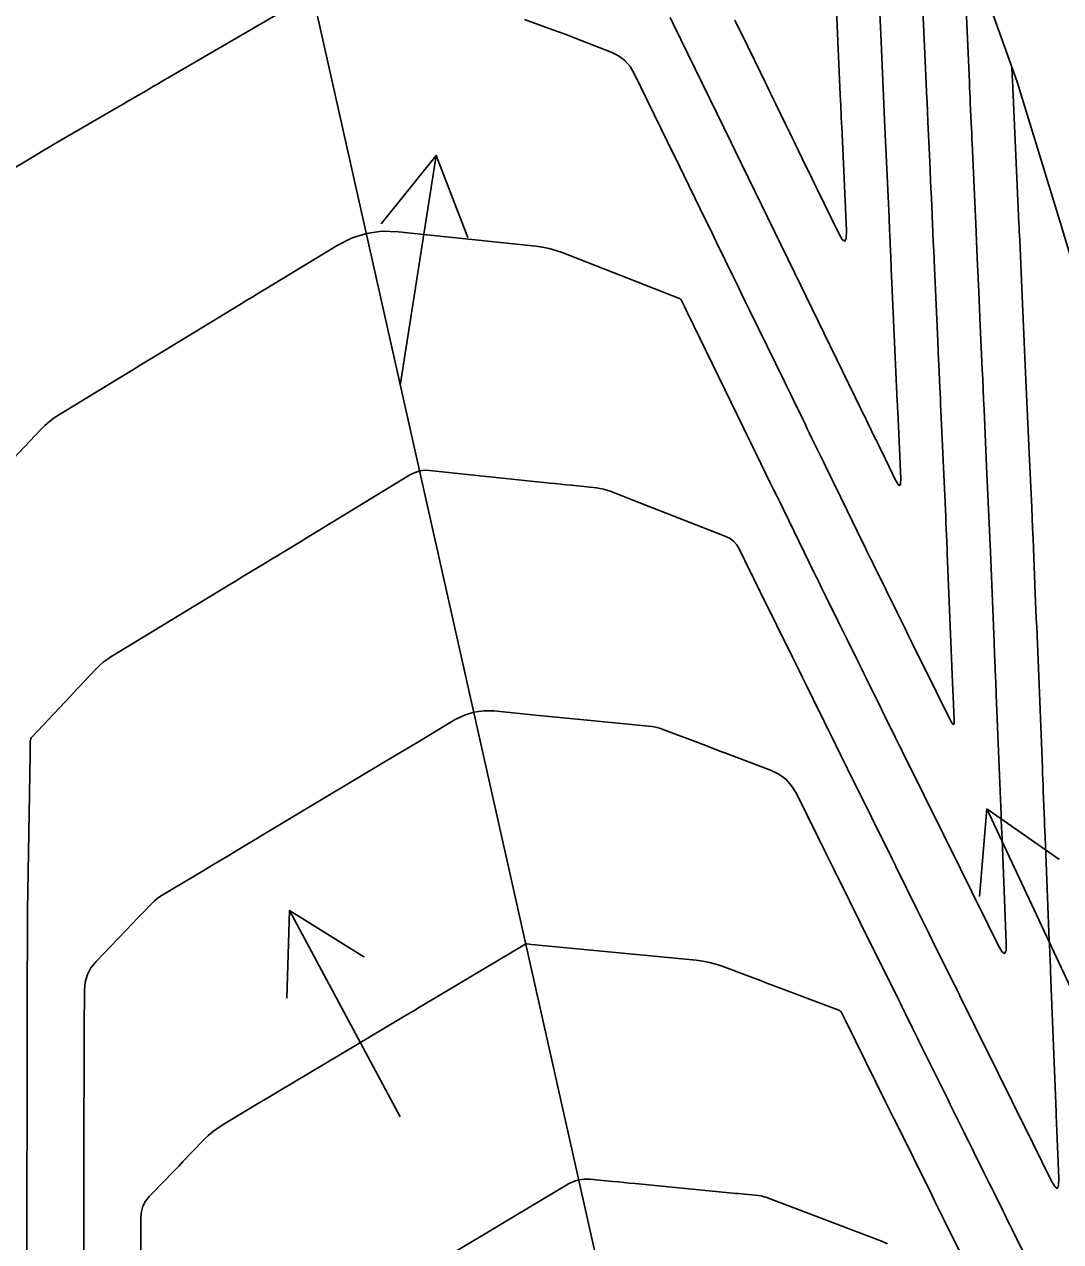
# Model space of a CAD drawing. Extents: x 954385 to 988206, y 1868364 to 1924553.
# Drawn here: x 958031.4 to 958102.3, y 1918710.4 to 1918793.6 of the extents above; entities that cross this region are included whole.
import ezdxf

# ---------------------------------------------------------------- set-up
doc = ezdxf.new("R2010")
doc.units = 0
for name, color, linetype in [('Default', 7, 'Continuous'), ('Ex_Major Contours', 7, 'Continuous'), ('Ex_Minor Contours', 7, 'Continuous'), ('Perimeter', 7, 'Continuous'), ('Slopes', 7, 'Continuous')]:
    doc.layers.add(name, color=color, linetype=linetype)

msp = doc.modelspace()

# ---------------------------------------------------------------- linework, layer by layer
at = {"layer": 'Default'}
msp.add_line((958200.602, 1918129.717), (957843.865, 1919719.405), dxfattribs=at)
at = {"layer": 'Ex_Major Contours'}
for points in [[(958030.23, 1918783.488), (958031.876, 1918784.488), (958032.288, 1918784.737), (958032.701, 1918784.984), (958033.115, 1918785.229), (958033.531, 1918785.473), (958037.667, 1918787.878), (958037.927, 1918788.029), (958038.187, 1918788.181), (958038.447, 1918788.332), (958038.708, 1918788.483), (958039.748, 1918789.089), (958040.008, 1918789.24), (958040.268, 1918789.391), (958040.528, 1918789.542), (958040.788, 1918789.694), (958049.879, 1918794.98)], [(958065.639, 1918793.949), (958067.565, 1918793.262), (958067.951, 1918793.122), (958068.336, 1918792.98), (958068.719, 1918792.835), (958069.102, 1918792.687), (958071.561, 1918791.726), (958072.062, 1918791.477), (958072.493, 1918791.151), (958072.852, 1918790.749), (958073.14, 1918790.269), (958075.417, 1918785.598), (958075.696, 1918785.024), (958075.976, 1918784.451), (958076.255, 1918783.878), (958076.534, 1918783.305), (958077.651, 1918781.012), (958077.93, 1918780.439), (958078.209, 1918779.866), (958078.488, 1918779.293), (958078.768, 1918778.719), (958079.909, 1918776.376), (958080.192, 1918775.794), (958080.476, 1918775.212), (958080.759, 1918774.63), (958081.043, 1918774.049), (958083.384, 1918769.245), (958083.543, 1918768.918), (958083.703, 1918768.591), (958083.862, 1918768.264), (958084.022, 1918767.937), (958084.659, 1918766.628), (958084.819, 1918766.301), (958084.978, 1918765.974), (958085.137, 1918765.647), (958085.297, 1918765.32), (958086.126, 1918763.616), (958086.296, 1918763.266), (958086.467, 1918762.916), (958086.638, 1918762.566), (958086.808, 1918762.216), (958087.705, 1918760.377), (958088.087, 1918759.595), (958088.692, 1918758.354), (958088.771, 1918758.192), (958088.85, 1918758.03), (958088.929, 1918757.868), (958089.008, 1918757.707), (958089.323, 1918757.059), (958089.402, 1918756.898), (958089.481, 1918756.736), (958089.56, 1918756.574), (958089.64, 1918756.413), (958091.097, 1918753.457), (958091.367, 1918752.91), (958091.636, 1918752.364), (958091.906, 1918751.817), (958092.176, 1918751.271), (958093.783, 1918748.016), (958093.908, 1918747.762), (958094.034, 1918747.509), (958094.159, 1918747.255), (958094.285, 1918747.001), (958094.791, 1918745.98), (958094.898, 1918745.796), (958094.971, 1918745.744), (958095.011, 1918745.825), (958095.016, 1918746.038), (958094.952, 1918747.643), (958094.949, 1918747.714), (958094.946, 1918747.785), (958094.936, 1918748.035), (958094.935, 1918748.071), (958094.55, 1918757.454), (958094.541, 1918757.662), (958094.533, 1918757.869), (958094.524, 1918758.076), (958094.514, 1918758.284), (958094.477, 1918759.114), (958094.458, 1918759.528), (958094.44, 1918759.943), (958094.112, 1918767.228), (958094.095, 1918767.622), (958094.077, 1918768.016), (958094.059, 1918768.41), (958094.042, 1918768.804), (958093.971, 1918770.38), (958093.936, 1918771.168), (958093.9, 1918771.957), (958093.677, 1918776.951), (958093.65, 1918777.557), (958093.623, 1918778.162), (958093.595, 1918778.768), (958093.568, 1918779.373), (958093.46, 1918781.796), (958093.433, 1918782.401), (958093.405, 1918783.007), (958093.378, 1918783.612), (958093.351, 1918784.218), (958093.226, 1918786.983), (958093.197, 1918787.646), (958093.167, 1918788.309), (958093.137, 1918788.971), (958093.107, 1918789.634), (958092.885, 1918794.589)], [(958060.226, 1918709.306), (958068.651, 1918714.34), (958068.992, 1918714.51), (958069.346, 1918714.621), (958069.713, 1918714.672), (958070.094, 1918714.664), (958071.643, 1918714.513), (958072.031, 1918714.475), (958072.418, 1918714.437), (958072.805, 1918714.4), (958073.193, 1918714.362), (958079.863, 1918713.713), (958080.066, 1918713.693), (958080.269, 1918713.674), (958080.472, 1918713.654), (958080.675, 1918713.634), (958081.637, 1918713.541), (958081.764, 1918713.525), (958081.889, 1918713.5), (958082.012, 1918713.467), (958082.133, 1918713.426), (958082.733, 1918713.199), (958083.093, 1918713.064), (958090.129, 1918710.412), (958090.465, 1918710.25)]]:
    msp.add_lwpolyline(points, dxfattribs=at)
at = {"layer": 'Ex_Minor Contours'}
for points in [[(958095.655, 1918798.748), (958096.063, 1918789.662), (958096.079, 1918789.314), (958096.094, 1918788.966), (958096.11, 1918788.617), (958096.126, 1918788.269), (958096.188, 1918786.876), (958096.204, 1918786.528), (958096.22, 1918786.18), (958096.235, 1918785.832), (958096.251, 1918785.484), (958096.498, 1918779.976), (958096.524, 1918779.397), (958096.55, 1918778.819), (958096.576, 1918778.241), (958096.601, 1918777.662), (958096.705, 1918775.349), (958096.731, 1918774.77), (958096.757, 1918774.192), (958096.783, 1918773.614), (958096.809, 1918773.035), (958096.942, 1918770.053), (958096.973, 1918769.363), (958097.004, 1918768.673), (958097.035, 1918767.983), (958097.066, 1918767.293), (958097.241, 1918763.403), (958097.263, 1918762.915), (958097.285, 1918762.428), (958097.307, 1918761.94), (958097.329, 1918761.452), (958097.416, 1918759.501), (958097.438, 1918759.014), (958097.459, 1918758.526), (958097.48, 1918758.038), (958097.5, 1918757.55), (958097.752, 1918751.394), (958097.765, 1918751.091), (958097.777, 1918750.789), (958097.79, 1918750.487), (958097.802, 1918750.185), (958097.852, 1918748.976), (958097.864, 1918748.673), (958097.877, 1918748.371), (958097.889, 1918748.069), (958097.901, 1918747.766), (958098.229, 1918739.562), (958098.245, 1918739.157), (958098.278, 1918738.349), (958098.294, 1918737.944), (958098.58, 1918730.812), (958098.566, 1918730.295), (958098.47, 1918730.099), (958098.292, 1918730.225), (958098.033, 1918730.672), (958096.611, 1918733.544), (958096.42, 1918733.93), (958096.229, 1918734.317), (958096.037, 1918734.703), (958095.846, 1918735.09), (958095.079, 1918736.636), (958094.888, 1918737.022), (958094.696, 1918737.409), (958094.505, 1918737.795), (958094.313, 1918738.182), (958091.621, 1918743.618), (958091.543, 1918743.777), (958091.464, 1918743.936), (958091.385, 1918744.095), (958091.306, 1918744.254), (958090.992, 1918744.89), (958090.913, 1918745.049), (958090.834, 1918745.208), (958090.756, 1918745.367), (958090.677, 1918745.526), (958090.306, 1918746.276), (958090.218, 1918746.454), (958090.13, 1918746.632), (958090.042, 1918746.81), (958089.954, 1918746.989), (958089.005, 1918748.913), (958088.843, 1918749.243), (958088.68, 1918749.572), (958088.518, 1918749.901), (958088.355, 1918750.23), (958087.698, 1918751.56), (958087.539, 1918751.883), (958087.38, 1918752.205), (958087.221, 1918752.528), (958087.062, 1918752.851), (958086.239, 1918754.517), (958086.172, 1918754.652), (958086.106, 1918754.786), (958086.04, 1918754.92), (958085.974, 1918755.054), (958085.709, 1918755.591), (958085.643, 1918755.726), (958085.577, 1918755.86), (958085.511, 1918755.994), (958085.445, 1918756.129), (958083.361, 1918760.409), (958083.132, 1918760.878), (958082.904, 1918761.347), (958082.675, 1918761.816), (958082.446, 1918762.285), (958081.532, 1918764.16), (958081.303, 1918764.629), (958081.075, 1918765.098), (958080.846, 1918765.567), (958080.618, 1918766.036), (958076.782, 1918773.909), (958076.699, 1918774.08), (958076.574, 1918774.337), (958076.486, 1918774.517), (958076.374, 1918774.748), (958076.349, 1918774.789), (958076.318, 1918774.823), (958076.282, 1918774.851), (958076.239, 1918774.872), (958068.208, 1918778.019), (958067.771, 1918778.173), (958067.326, 1918778.298), (958066.874, 1918778.392), (958066.414, 1918778.456), (958056.986, 1918779.451), (958055.885, 1918779.481), (958054.824, 1918779.335), (958053.802, 1918779.013), (958052.82, 1918778.516), (958047.825, 1918775.477), (958047.435, 1918775.24), (958047.045, 1918775.002), (958046.655, 1918774.765), (958046.265, 1918774.528), (958040.49, 1918771.015), (958039.917, 1918770.667), (958039.345, 1918770.318), (958038.773, 1918769.97), (958038.201, 1918769.622), (958033.824, 1918766.959), (958033.472, 1918766.729), (958033.138, 1918766.476), (958032.822, 1918766.202), (958032.523, 1918765.905), (958028.798, 1918761.954)], [(958075.605, 1918794.095), (958075.835, 1918793.625), (958079.767, 1918785.554), (958079.811, 1918785.463), (958079.887, 1918785.308), (958080.018, 1918785.038), (958080.03, 1918785.015), (958084.099, 1918776.665), (958084.174, 1918776.51), (958084.31, 1918776.231), (958084.391, 1918776.064), (958084.677, 1918775.479), (958084.776, 1918775.276), (958084.875, 1918775.073), (958088.64, 1918767.345), (958088.761, 1918767.098), (958088.881, 1918766.85), (958089.002, 1918766.603), (958089.123, 1918766.355), (958089.606, 1918765.365), (958089.726, 1918765.118), (958089.847, 1918764.87), (958089.968, 1918764.623), (958090.088, 1918764.375), (958091.016, 1918762.469), (958091.184, 1918762.174), (958091.298, 1918762.091), (958091.359, 1918762.219), (958091.366, 1918762.558), (958091.159, 1918767.163), (958091.15, 1918767.359), (958091.141, 1918767.556), (958091.11, 1918768.243), (958091.106, 1918768.341), (958090.722, 1918776.924), (958090.709, 1918777.215), (958090.696, 1918777.506), (958090.682, 1918777.796), (958090.669, 1918778.087), (958090.617, 1918779.251), (958090.604, 1918779.542), (958090.591, 1918779.833), (958090.578, 1918780.124), (958090.565, 1918780.415), (958090.287, 1918786.589), (958090.263, 1918787.12), (958090.239, 1918787.652), (958090.215, 1918788.183), (958090.191, 1918788.714), (958090.096, 1918790.84), (958090.072, 1918791.371), (958090.048, 1918791.903), (958090.024, 1918792.434), (958090, 1918792.965), (958089.85, 1918796.325)], [(958086.898, 1918796.191), (958087.23, 1918788.806), (958087.263, 1918788.081), (958087.295, 1918787.357), (958087.303, 1918787.176), (958087.312, 1918786.995), (958087.32, 1918786.814), (958087.328, 1918786.632), (958087.648, 1918779.519), (958087.638, 1918778.991), (958087.543, 1918778.792), (958087.365, 1918778.922), (958087.104, 1918779.38), (958085.658, 1918782.348), (958085.471, 1918782.733), (958085.283, 1918783.119), (958085.095, 1918783.504), (958084.908, 1918783.89), (958084.101, 1918785.547), (958083.941, 1918785.875), (958083.781, 1918786.203), (958083.622, 1918786.531), (958083.462, 1918786.859), (958082.823, 1918788.171), (958082.663, 1918788.499), (958082.503, 1918788.827), (958082.344, 1918789.155), (958082.184, 1918789.483), (958080.51, 1918792.915), (958080.301, 1918793.342), (958080.023, 1918793.912)], [(958031.579, 1918704.84), (958031.593, 1918711.378), (958031.595, 1918712.189), (958031.597, 1918713), (958031.599, 1918713.811), (958031.601, 1918714.623), (958031.61, 1918718.549), (958031.612, 1918719.02), (958031.613, 1918719.49), (958031.614, 1918719.961), (958031.615, 1918720.431), (958031.63, 1918726.506), (958031.645, 1918732.7), (958031.647, 1918733.105), (958031.65, 1918733.509), (958031.655, 1918733.913), (958031.661, 1918734.318), (958031.817, 1918743.726), (958031.818, 1918743.761), (958031.818, 1918743.796), (958031.819, 1918743.831), (958031.819, 1918743.866), (958031.823, 1918744.146), (958031.828, 1918744.607), (958031.837, 1918744.692), (958031.86, 1918744.772), (958031.899, 1918744.845), (958031.952, 1918744.913), (958034.585, 1918747.701), (958034.807, 1918747.936), (958035.028, 1918748.17), (958035.249, 1918748.405), (958035.471, 1918748.639), (958036.356, 1918749.578), (958036.585, 1918749.804), (958036.826, 1918750.013), (958037.082, 1918750.206), (958037.35, 1918750.382), (958045.476, 1918755.319), (958045.905, 1918755.58), (958046.334, 1918755.841), (958047.44, 1918756.513), (958047.713, 1918756.679), (958048.258, 1918757.01), (958048.44, 1918757.121), (958048.531, 1918757.176), (958049.698, 1918757.885), (958049.922, 1918758.021), (958050.147, 1918758.158), (958050.372, 1918758.295), (958050.596, 1918758.431), (958057.845, 1918762.841), (958058.15, 1918762.995), (958058.468, 1918763.095), (958058.798, 1918763.141), (958059.14, 1918763.131), (958067.366, 1918762.264), (958067.734, 1918762.226), (958068.101, 1918762.187), (958068.468, 1918762.148), (958068.836, 1918762.11), (958070.548, 1918761.93), (958070.792, 1918761.896), (958071.032, 1918761.846), (958071.268, 1918761.78), (958071.501, 1918761.698), (958072.422, 1918761.338), (958072.883, 1918761.158), (958073.344, 1918760.978), (958079.404, 1918758.608), (958079.695, 1918758.464), (958079.944, 1918758.275), (958080.152, 1918758.042), (958080.319, 1918757.764), (958081.079, 1918756.207), (958081.138, 1918756.085), (958081.198, 1918755.962), (958081.258, 1918755.84), (958081.317, 1918755.718), (958081.556, 1918755.229), (958081.615, 1918755.106), (958081.675, 1918754.984), (958081.735, 1918754.862), (958081.795, 1918754.74), (958083.958, 1918750.355), (958084.184, 1918749.895), (958084.411, 1918749.435), (958084.638, 1918748.975), (958084.865, 1918748.516), (958085.877, 1918746.465), (958086.052, 1918746.111), (958086.227, 1918745.757), (958086.402, 1918745.403), (958086.577, 1918745.049), (958087.278, 1918743.633), (958087.454, 1918743.279), (958087.629, 1918742.925), (958087.804, 1918742.571), (958087.98, 1918742.217), (958090.781, 1918736.561), (958090.864, 1918736.394), (958090.998, 1918736.121), (958091.015, 1918736.088), (958092.546, 1918732.994), (958092.796, 1918732.488), (958093.047, 1918731.981), (958093.298, 1918731.475), (958093.549, 1918730.968), (958095.009, 1918728.024), (958095.103, 1918727.835), (958095.228, 1918727.582), (958095.273, 1918727.491), (958095.363, 1918727.31), (958095.393, 1918727.249), (958097.559, 1918722.866), (958097.796, 1918722.388), (958098.032, 1918721.91), (958098.269, 1918721.432), (958098.506, 1918720.954), (958099.453, 1918719.041), (958099.69, 1918718.563), (958099.927, 1918718.085), (958100.163, 1918717.607), (958100.4, 1918717.128), (958101.662, 1918714.577), (958101.908, 1918714.154), (958102.076, 1918714.035), (958102.167, 1918714.22), (958102.18, 1918714.709), (958102.028, 1918718.484), (958102.004, 1918719.061), (958101.996, 1918719.277), (958101.635, 1918728.263), (958101.626, 1918728.488), (958101.617, 1918728.713), (958101.608, 1918728.938), (958101.599, 1918729.162), (958101.563, 1918730.062), (958101.554, 1918730.287), (958101.545, 1918730.511), (958101.537, 1918730.736), (958101.528, 1918730.961), (958101.242, 1918738.088), (958101.226, 1918738.479), (958101.21, 1918738.871), (958101.195, 1918739.262), (958101.179, 1918739.654), (958101.116, 1918741.22), (958101.101, 1918741.612), (958101.085, 1918742.003), (958101.069, 1918742.395), (958101.054, 1918742.786), (958100.85, 1918747.89), (958100.827, 1918748.459), (958100.804, 1918749.028), (958100.781, 1918749.597), (958100.757, 1918750.166), (958100.664, 1918752.441), (958100.64, 1918753.01), (958100.617, 1918753.579), (958100.593, 1918754.147), (958100.57, 1918754.716), (958100.444, 1918757.782), (958100.415, 1918758.482), (958100.386, 1918759.183), (958100.355, 1918759.883), (958100.324, 1918760.584), (958100.156, 1918764.326), (958100.134, 1918764.827), (958100.111, 1918765.327), (958100.089, 1918765.827), (958100.066, 1918766.328), (958099.976, 1918768.329), (958099.954, 1918768.829), (958099.931, 1918769.33), (958099.909, 1918769.83), (958099.886, 1918770.33), (958099.603, 1918776.65), (958099.578, 1918777.216), (958099.553, 1918777.781), (958099.502, 1918778.911), (958099.489, 1918779.193), (958099.477, 1918779.476), (958099.464, 1918779.758), (958099.451, 1918780.041), (958099.037, 1918789.286), (958099.031, 1918789.421), (958099.019, 1918789.69), (958098.973, 1918790.705)], [(958035.483, 1918706.185), (958035.496, 1918712.107), (958035.498, 1918712.992), (958035.5, 1918713.876), (958035.502, 1918714.76), (958035.504, 1918715.645), (958035.527, 1918724.925), (958035.533, 1918727.58), (958035.584, 1918728.135), (958035.735, 1918728.65), (958035.985, 1918729.125), (958036.334, 1918729.559), (958038.845, 1918732.168), (958039.169, 1918732.504), (958039.492, 1918732.84), (958040.14, 1918733.512), (958040.306, 1918733.674), (958040.483, 1918733.824), (958040.669, 1918733.962), (958040.864, 1918734.088), (958043.765, 1918735.818), (958044.316, 1918736.147), (958044.866, 1918736.476), (958045.416, 1918736.805), (958045.965, 1918737.134), (958049.003, 1918738.955), (958049.231, 1918739.092), (958049.458, 1918739.228), (958049.686, 1918739.365), (958049.914, 1918739.501), (958055.995, 1918743.146), (958056.608, 1918743.513), (958057.22, 1918743.88), (958057.833, 1918744.248), (958058.445, 1918744.615), (958060.895, 1918746.084), (958061.52, 1918746.396), (958062.169, 1918746.599), (958062.843, 1918746.693), (958063.542, 1918746.678), (958066.385, 1918746.396), (958067.096, 1918746.326), (958067.806, 1918746.256), (958068.517, 1918746.186), (958069.228, 1918746.115), (958074.332, 1918745.611), (958074.513, 1918745.587), (958074.692, 1918745.551), (958074.869, 1918745.504), (958075.042, 1918745.444), (958078.025, 1918744.31), (958078.351, 1918744.186), (958078.676, 1918744.063), (958079.002, 1918743.94), (958079.327, 1918743.817), (958082.456, 1918742.638), (958083.018, 1918742.368), (958083.5, 1918742.01), (958083.903, 1918741.566), (958084.227, 1918741.034), (958085.698, 1918738.063), (958085.817, 1918737.822), (958085.936, 1918737.582), (958086.056, 1918737.341), (958086.175, 1918737.101), (958086.652, 1918736.138), (958086.771, 1918735.897), (958086.89, 1918735.657), (958087.009, 1918735.416), (958087.128, 1918735.176), (958088.591, 1918732.225), (958088.874, 1918731.653), (958089.158, 1918731.081), (958089.441, 1918730.509), (958089.724, 1918729.937), (958091.229, 1918726.898), (958091.344, 1918726.666), (958091.459, 1918726.434), (958091.574, 1918726.201), (958091.689, 1918725.969), (958092.148, 1918725.04), (958092.263, 1918724.808), (958092.378, 1918724.575), (958092.493, 1918724.343), (958092.608, 1918724.111), (958094.216, 1918720.863), (958094.396, 1918720.498), (958094.577, 1918720.132), (958094.758, 1918719.767), (958094.939, 1918719.402), (958095.676, 1918717.911), (958095.85, 1918717.56), (958096.023, 1918717.209), (958096.197, 1918716.858), (958096.371, 1918716.506), (958097.103, 1918715.025), (958097.258, 1918714.711), (958097.413, 1918714.398), (958097.568, 1918714.085), (958097.723, 1918713.772), (958098.344, 1918712.519), (958098.499, 1918712.206), (958098.654, 1918711.892), (958098.809, 1918711.579), (958098.964, 1918711.266), (958100.105, 1918708.962)], [(958096.312, 1918707.862), (958094.351, 1918711.827), (958094.128, 1918712.278), (958093.905, 1918712.728), (958093.682, 1918713.179), (958093.459, 1918713.63), (958091.044, 1918718.508), (958090.865, 1918718.87), (958090.685, 1918719.233), (958090.506, 1918719.595), (958090.327, 1918719.957), (958087.58, 1918725.512), (958087.534, 1918725.604), (958087.466, 1918725.741), (958087.444, 1918725.787), (958087.304, 1918726.069), (958087.273, 1918726.119), (958087.235, 1918726.161), (958087.189, 1918726.195), (958087.136, 1918726.221), (958082.64, 1918727.911), (958082.206, 1918728.074), (958081.771, 1918728.238), (958081.336, 1918728.401), (958080.902, 1918728.564), (958079.164, 1918729.218), (958078.726, 1918729.367), (958078.281, 1918729.485), (958077.829, 1918729.574), (958077.371, 1918729.634), (958066.108, 1918730.719), (958065.802, 1918730.749), (958065.764, 1918730.749), (958065.728, 1918730.744), (958065.693, 1918730.733), (958065.659, 1918730.717), (958058.85, 1918726.658), (958058.453, 1918726.421), (958058.055, 1918726.184), (958057.658, 1918725.948), (958057.261, 1918725.711), (958055.672, 1918724.763), (958055.275, 1918724.527), (958054.878, 1918724.29), (958054.48, 1918724.053), (958054.083, 1918723.816), (958048.832, 1918720.683), (958048.381, 1918720.414), (958047.931, 1918720.145), (958047.48, 1918719.877), (958047.029, 1918719.608), (958045.138, 1918718.481), (958044.741, 1918718.226), (958044.364, 1918717.947), (958044.006, 1918717.643), (958043.668, 1918717.314), (958042.272, 1918715.864), (958041.984, 1918715.565), (958041.697, 1918715.267), (958041.41, 1918714.968), (958041.122, 1918714.669), (958039.973, 1918713.473), (958039.721, 1918713.16), (958039.541, 1918712.818), (958039.433, 1918712.446), (958039.396, 1918712.046), (958039.378, 1918703.055)]]:
    msp.add_lwpolyline(points, dxfattribs=at)
at = {"layer": 'Perimeter'}
msp.add_lwpolyline([(958075.561, 1918866.348), (958076.96, 1918856.413), (958077.648, 1918850.418), (958078.403, 1918846.488), (958079.56, 1918836.499), (958084.303, 1918827.315), (958087.761, 1918817.842), (958091.952, 1918808.534), (958095.943, 1918799.181), (958099.335, 1918789.693), (958102.272, 1918780.103), (958105.156, 1918770.502), (958108.079, 1918760.909), (958110.816, 1918751.275), (958113.673, 1918741.667), (958116.53, 1918732.06), (958119.334, 1918722.44), (958122.231, 1918712.842), (958125.264, 1918703.274)], dxfattribs=at)
at = {"layer": 'Slopes'}
for points in [[(958057.131, 1918768.928), (958059.595, 1918784.662), (958061.755, 1918779.064), (958059.595, 1918784.662), (958055.827, 1918779.992)], [(958107.131, 1918718.928), (958097.263, 1918739.98), (958102.184, 1918736.548), (958097.263, 1918739.98), (958096.752, 1918734.002)], [(958057.131, 1918718.928), (958049.554, 1918733.034), (958054.656, 1918729.876), (958049.554, 1918733.034), (958049.37, 1918727.036)]]:
    msp.add_lwpolyline(points, dxfattribs=at)

doc.saveas('drawing.dxf')
